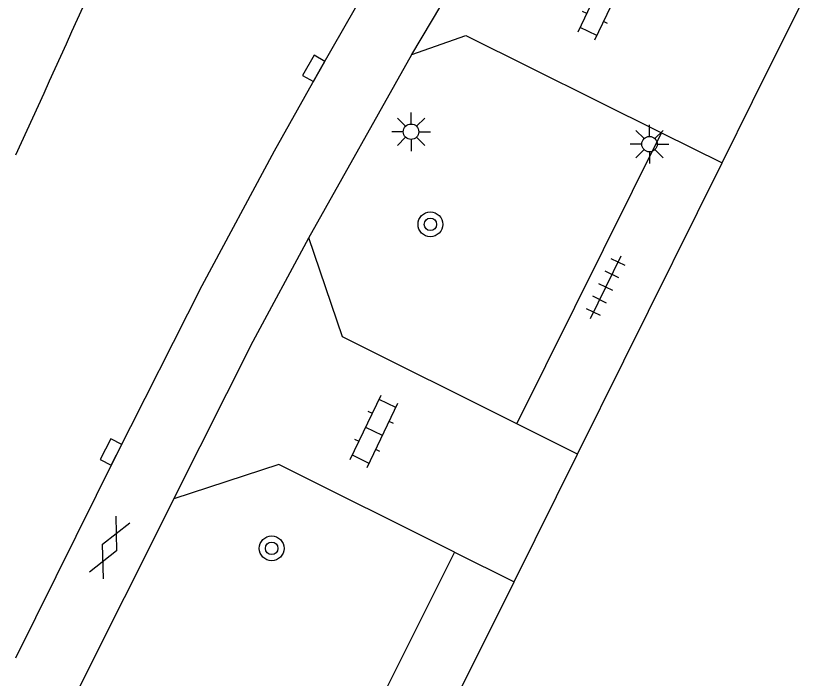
# Model space of a CAD drawing. Extents: x 135999 to 138000, y 396000 to 398501.
# Drawn here: x 136000 to 136025.47, y 397752.05 to 397773.44 of the extents above; entities that cross this region are included whole.
import ezdxf

# ---------------------------------------------------------------- set-up
doc = ezdxf.new("R2010")
doc.units = 0
for name, color, linetype in [('gg-bbg-hoofdgebouw', 7, 'Continuous'), ('gg-knt-verharding', 7, 'Continuous'), ('gt-symb-boom', 7, 'Continuous'), ('gt-symb-gesloten verharding', 7, 'Continuous'), ('gt-symb-klinker verharding', 7, 'Continuous'), ('gt-symb-kolk', 7, 'Continuous'), ('gt-symb-lichtmast', 7, 'Continuous'), ('gt-symb-tegel verharding', 7, 'Continuous')]:
    doc.layers.add(name, color=color, linetype=linetype)

# ---------------------------------------------------------------- blocks, each defined once
blk = doc.blocks.new('gt0-BOOM')
at = {"layer": 'gt-symb-boom'}
for radius in [0.4, 0.2]:
    blk.add_circle((0, 0), radius, dxfattribs=at)
blk = doc.blocks.new('gt0-KOLK')
at = {"layer": 'gt-symb-kolk'}
blk.add_lwpolyline([(0, 0), (0.375, 0), (0.375, 0.4), (-0.375, 0.4), (-0.375, 0), (0, 0)], dxfattribs=at)
blk = doc.blocks.new('gt0-KL1')
at = {"layer": 'gt-symb-klinker verharding'}
for p, q in [((-1.15, 0.3), (1.15, 0.3)), ((-1, -0.3), (-1, 0.3)), ((-0.5, 0.3), (-0.5, 0.45)), ((0, -0.3), (0, 0.3)), ((0.5, 0.3), (0.5, 0.45)), ((1, -0.3), (1, 0.3)), ((-1.15, -0.3), (1.15, -0.3)), ((-0.5, -0.45), (-0.5, -0.3)), ((0.5, -0.45), (0.5, -0.3))]:
    blk.add_line(p, q, dxfattribs=at)
blk = doc.blocks.new('gt0-GESVH1')
at = {"layer": 'gt-symb-gesloten verharding'}
for p, q in [((-0.992, -0.261), (0.008, 0.239)), ((0.008, -0.261), (-0.992, 0.239)), ((0.008, 0.239), (1.008, -0.261)), ((1.008, 0.239), (0.008, -0.261))]:
    blk.add_line(p, q, dxfattribs=at)
blk = doc.blocks.new('gt0-TEG1')
at = {"layer": 'gt-symb-tegel verharding'}
for p, q in [((-1.125, 0), (1.125, 0)), ((-0.9, -0.25), (-0.9, 0.25)), ((-0.45, -0.25), (-0.45, 0.25)), ((0, -0.25), (0, 0.25)), ((0.45, -0.25), (0.45, 0.25)), ((0.9, -0.25), (0.9, 0.25))]:
    blk.add_line(p, q, dxfattribs=at)
blk = doc.blocks.new('gt0-LMAST')
at = {"layer": 'gt-symb-lichtmast'}
for p, q in [((-0.005, 0.246), (-0.005, 0.621)), ((-0.182, 0.173), (-0.447, 0.438)), ((0.172, 0.173), (0.437, 0.438)), ((-0.255, -0.004), (-0.63, -0.004)), ((-0.182, -0.181), (-0.447, -0.446)), ((-0.005, -0.254), (-0.005, -0.629)), ((0.437, -0.446), (0.172, -0.181)), ((0.245, -0.004), (0.62, -0.004))]:
    blk.add_line(p, q, dxfattribs=at)
blk.add_circle((-0.005, -0.004), 0.25, dxfattribs=at)

msp = doc.modelspace()

# ---------------------------------------------------------------- linework, layer by layer
at = {"layer": 'gg-bbg-hoofdgebouw'}
for p, q in [((136023.799, 397770.681), (136025.466, 397774.037)), ((136022.812, 397768.694), (136023.799, 397770.681)), ((136019.637, 397762.302), (136022.812, 397768.694)), ((136018.141, 397759.291), (136019.637, 397762.302)), ((136016.093, 397755.167), (136018.141, 397759.291)), ((136011.33, 397745.58), (136016.093, 397755.167))]:
    msp.add_line(p, q, dxfattribs=at)
at = {"layer": 'gg-knt-verharding'}
for p, q in [((136009.47, 397766.273), (136012.79, 397772.192)), ((136016.187, 397760.265), (136020.857, 397769.665)), ((136020.857, 397769.665), (136022.812, 397768.694)), ((136018.141, 397759.291), (136016.187, 397760.265)), ((136005.101, 397757.848), (136000.235, 397748.13)), ((136014.17, 397756.126), (136007.086, 397741.967)), ((136014.17, 397756.126), (136016.093, 397755.167))]:
    msp.add_line(p, q, dxfattribs=at)
for points in [[(136000, 397752.705), (136003.255, 397759.267), (136006.022, 397764.729), (136008.359, 397769.087), (136009.845, 397771.729), (136011.348, 397774.366), (136013.436, 397777.805), (136016.587, 397782.93)], [(136012.79, 397772.192), (136016.571, 397778.55), (136017.134, 397779.44)], [(136012.79, 397772.192), (136014.534, 397772.806), (136020.857, 397769.665)], [(136005.101, 397757.848), (136007.666, 397762.932), (136009.47, 397766.273)], [(136016.187, 397760.265), (136010.553, 397763.072), (136009.47, 397766.273)], [(136014.17, 397756.126), (136008.497, 397758.955), (136005.101, 397757.848)]]:
    msp.add_lwpolyline(points, dxfattribs=at)
msp.add_arc((135632.897, 397938.577), 404.398, 335.19994, 337.18487, dxfattribs=at)

# ---------------------------------------------------------------- block references
at = {"layer": 'gt-symb-boom'}
for p in [(136013.392, 397766.708), (136008.265, 397756.245)]:
    msp.add_blockref('gt0-BOOM', p, dxfattribs=at)
at = {"layer": 'gt-symb-gesloten verharding', "rotation": 64.84462756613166}
msp.add_blockref('gt0-GESVH1', (136003.015, 397756.269), dxfattribs=at)
at = {"layer": 'gt-symb-klinker verharding', "rotation": 64.40857585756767}
for p in [(136018.927, 397773.838), (136011.573, 397760.021)]:
    msp.add_blockref('gt0-KL1', p, dxfattribs=at)
at = {"layer": 'gt-symb-kolk'}
for p, rotation in [((136009.797, 397771.644), 60.4612177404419), ((136003.255, 397759.267), 63.12746100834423)]:
    msp.add_blockref('gt0-KOLK', p, dxfattribs=dict(at, rotation=rotation))
at = {"layer": 'gt-symb-lichtmast'}
for p in [(136012.771, 397769.703), (136020.474, 397769.303)]:
    msp.add_blockref('gt0-LMAST', p, dxfattribs=at)
at = {"layer": 'gt-symb-tegel verharding', "rotation": 63.84474624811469}
msp.add_blockref('gt0-TEG1', (136019.058, 397764.682), dxfattribs=at)

doc.saveas('drawing.dxf')
